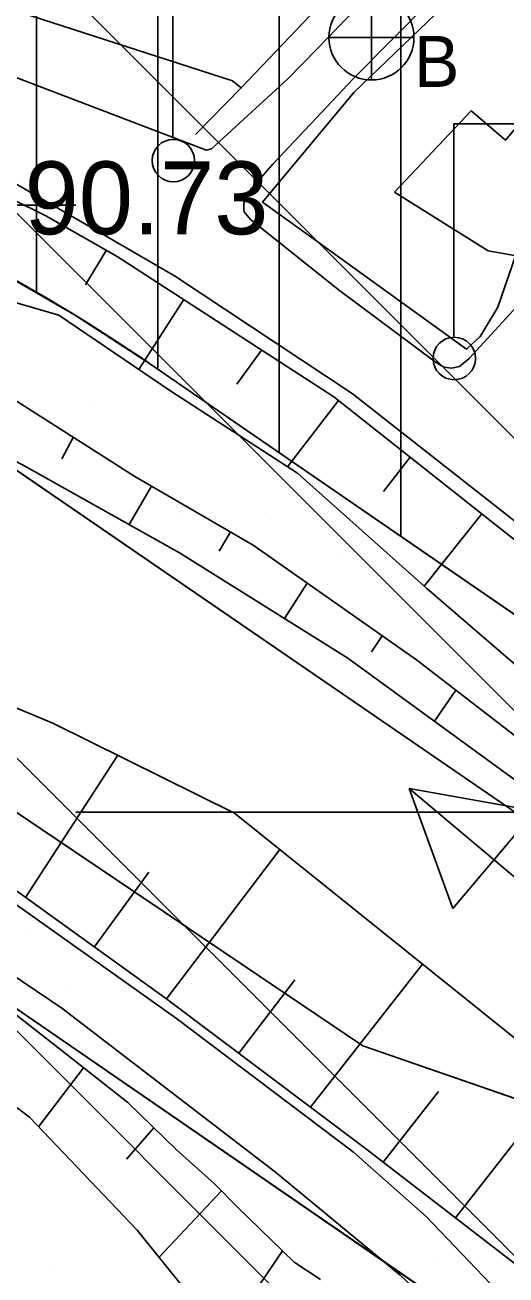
# Model space of a CAD drawing. Extents: x 417995 to 421451, y 4454518 to 4458015.
# Drawn here: x 420928.2 to 420967.8, y 4456968.8 to 4457071.7 of the extents above; entities that cross this region are included whole.
import ezdxf

# ---------------------------------------------------------------- set-up
doc = ezdxf.new("R2010")
doc.units = 0
for name, color, linetype in [('ADAKENARI', 7, 'Continuous'), ('B_Mesken', 7, 'Continuous'), ('Default', 7, 'Continuous'), ('Hid_Dere_Sulu_Yat_Gen', 7, 'Continuous'), ('PL_AYA_BOLGE_PARKI', 7, 'Continuous'), ('PL_AYA_PARK_DINLENME', 7, 'Continuous'), ('PL_KON_MEV_250', 7, 'Continuous'), ('PL_TA_K_DERE', 7, 'Continuous'), ('S_Elektrik_Diregi', 7, 'Continuous'), ('S_Istikamet_Oku', 7, 'Continuous'), ('S_Rogar_Kapagi_Buski', 7, 'Continuous'), ('Sev_Sevalti', 7, 'Continuous'), ('Sev_Sevustu', 7, 'Continuous'), ('Sev_Tarama', 7, 'Continuous'), ('Sinir_Ist_Duvari', 7, 'Continuous'), ('Sinir_Tel_bir_taraf', 7, 'Continuous'), ('SN_TR_SIVILASMA', 7, 'Continuous'), ('SN_TR_TASKIN', 7, 'Continuous'), ('TR_ORTAYOGUNKONUT', 7, 'Continuous'), ('TR_PARKALANI', 7, 'Continuous'), ('Y_Yol_Kotu', 7, 'Continuous'), ('Yol_Sose', 7, 'Continuous')]:
    doc.layers.add(name, color=color, linetype=linetype)

# ---------------------------------------------------------------- blocks, each defined once
blk = doc.blocks.new('POINT_DISPLAY')
at = {"layer": 'Default'}
blk.add_line((0, 0), (0, 0), dxfattribs=at)

msp = doc.modelspace()

# ---------------------------------------------------------------- linework, layer by layer
at = {"layer": 'ADAKENARI'}
for p, q in [((420914.39, 4457044.09), (421171.91, 4456867.37)), ((420938.49, 4457043.86), (421082.79, 4456944.58)), ((420956.05, 4456987.65), (420901.93, 4457024.15)), ((420910.15, 4457002.67), (421151.42, 4456836.67)), ((420971.35, 4456982.36), (420956.05, 4456987.65))]:
    msp.add_line(p, q, dxfattribs=at)
msp.add_arc((420859.62, 4456929.21), 139.16, 55.4707, 81.9174, dxfattribs=at)
at = {"layer": 'B_Mesken'}
for points in [[(420944.7, 4457086.78), (420956.09, 4457076.35), (420953.8, 4457074.03), (420953.46, 4457074.35), (420946.05, 4457066.56), (420945.34, 4457067.13), (420907.72, 4457079.31), (420907.01, 4457081.88), (420931.83, 4457097.03), (420943.81, 4457086.16)], [(420944.7, 4457086.78), (420948.13, 4457083.63), (420956.09, 4457076.35), (420953.8, 4457074.03), (420953.46, 4457074.35), (420946.05, 4457066.56), (420945.34, 4457067.13), (420907.72, 4457079.31), (420907.01, 4457081.88), (420931.83, 4457097.03), (420943.81, 4457086.16)], [(420972.05, 4457067.33), (420967.8, 4457062.24), (420964.98, 4457064.68), (420958.67, 4457057.98), (420966.37, 4457053.15), (420969.03, 4457052.67), (420973.4, 4457053.32), (420979.65, 4457060.86)], [(420979.65, 4457060.86), (420973.4, 4457053.32), (420969.03, 4457052.67), (420966.37, 4457053.15), (420958.68, 4457057.98), (420964.98, 4457064.68), (420967.8, 4457062.24), (420972.05, 4457067.33)]]:
    msp.add_lwpolyline(points, close=True, dxfattribs=at)
at = {"layer": 'Hid_Dere_Sulu_Yat_Gen'}
for points in [[(421071.86, 4456937.09), (421055.54, 4456950.03), (421044.59, 4456956.15), (421008.21, 4456981.73), (420990.86, 4456991.15), (420985.26, 4456996.5), (420974.64, 4457005.14), (420954.83, 4457019.58), (420940.97, 4457028.27), (420928.33, 4457035.34), (420909.68, 4457045.32), (420893.85, 4457052.65), (420880.07, 4457056.94), (420871.4, 4457058.1), (420861.54, 4457059.45), (420856.56, 4457059.29), (420847.39, 4457057.59), (420831.07, 4457053.67), (420806.42, 4457041.58), (420798.07, 4457036.42), (420793.66, 4457034.11)], [(421057.44, 4456918.03), (421017.72, 4456948.46), (420979.99, 4456979.11), (420945.49, 4457006.83), (420930.59, 4457014.21), (420893.01, 4457029.94), (420866.15, 4457037.41), (420856.99, 4457037.59), (420844.49, 4457036.01), (420820.96, 4457029.35), (420800.44, 4457019.17)]]:
    msp.add_lwpolyline(points, dxfattribs=at)
at = {"layer": 'PL_AYA_BOLGE_PARKI'}
msp.add_lwpolyline([(420999.98, 4456940.86), (420910.15, 4457002.67), (420905.05, 4457005.93), (420899.75, 4457008.83), (420894.25, 4457011.37), (420888.6, 4457013.53), (420882.81, 4457015.3), (420876.92, 4457016.68), (420870.95, 4457017.65), (420864.92, 4457018.21), (420858.87, 4457018.37), (420852.82, 4457018.11), (420846.81, 4457017.45), (420840.85, 4457016.38), (420834.98, 4457014.9), (420829.23, 4457013.03), (420823.61, 4457010.78), (420818.16, 4457008.15), (420812.9, 4457005.15), (420547.79, 4456842.07)], dxfattribs=at)
at = {"layer": 'PL_AYA_PARK_DINLENME'}
for points in [[(421082.79, 4456944.58), (420938.5, 4457043.86), (420932.08, 4457048.02), (420925.44, 4457051.82), (420918.61, 4457055.25), (420911.6, 4457058.3), (420904.43, 4457060.96), (420897.12, 4457063.22), (420889.7, 4457065.08), (420882.2, 4457066.53), (420874.62, 4457067.56), (420867, 4457068.18), (420859.35, 4457068.37), (420851.71, 4457068.15), (420844.09, 4457067.5), (420836.52, 4457066.44), (420829.01, 4457064.97), (420821.6, 4457063.08), (420814.31, 4457060.79), (420807.15, 4457058.1), (420800.15, 4457055.02), (420793.32, 4457051.57), (420786.7, 4457047.74), (420553.14, 4456904.06)], [(420630.95, 4456928.5), (420804.7, 4457044.74), (420809.9, 4457047.99), (420815.29, 4457050.9), (420820.85, 4457053.47), (420826.56, 4457055.69), (420832.4, 4457057.54), (420838.35, 4457059.03), (420844.38, 4457060.14), (420850.46, 4457060.87), (420856.58, 4457061.22), (420862.71, 4457061.18), (420868.82, 4457060.76), (420874.9, 4457059.96), (420880.91, 4457058.78), (420886.84, 4457057.22), (420892.66, 4457055.3), (420898.35, 4457053.01), (420903.88, 4457050.38), (420909.23, 4457047.4), (420914.39, 4457044.09), (421171.91, 4456867.37), (421285.4, 4456820.57)], [(420739.37, 4456975.79), (420813.26, 4457024.59), (420817.98, 4457027.47), (420822.88, 4457030.02), (420827.95, 4457032.23), (420833.16, 4457034.08), (420838.48, 4457035.56), (420843.9, 4457036.68), (420849.38, 4457037.41), (420854.9, 4457037.77), (420860.42, 4457037.74), (420865.94, 4457037.33), (420871.41, 4457036.54), (420876.81, 4457035.38), (420882.12, 4457033.84), (420887.31, 4457031.94), (420892.36, 4457029.68), (420897.24, 4457027.09), (420901.93, 4457024.15), (420956.05, 4456987.65), (420971.35, 4456982.36), (421020.78, 4456946.46), (421144.37, 4456851.12)], [(421151.42, 4456836.67), (420910.15, 4457002.67), (420905.05, 4457005.93), (420899.75, 4457008.83), (420894.25, 4457011.37), (420888.6, 4457013.53), (420882.81, 4457015.3), (420876.92, 4457016.68), (420870.95, 4457017.65), (420864.92, 4457018.21), (420858.87, 4457018.37), (420852.82, 4457018.11), (420846.81, 4457017.45), (420840.85, 4457016.38), (420834.98, 4457014.9), (420829.23, 4457013.03), (420823.61, 4457010.78), (420818.16, 4457008.15), (420812.9, 4457005.15), (420547.79, 4456842.07)]]:
    msp.add_lwpolyline(points, dxfattribs=at)
at = {"layer": 'PL_KON_MEV_250'}
msp.add_lwpolyline([(420879.18, 4457066.99), (421082.81, 4457186.72), (421168.99, 4457042.41), (421087.91, 4456941.06), (421082.79, 4456944.58), (420938.49, 4457043.86), (420938.5, 4457043.86), (420932.51, 4457047.75), (420926.34, 4457051.33), (420919.99, 4457054.59), (420913.49, 4457057.52), (420906.84, 4457060.12), (420900.07, 4457062.36), (420893.19, 4457064.26), (420886.22, 4457065.81)], close=True, dxfattribs=at)
at = {"layer": 'PL_TA_K_DERE'}
for points in [[(421285.4, 4456820.57), (421171.91, 4456867.37), (420914.39, 4457044.09), (420909.23, 4457047.4), (420903.88, 4457050.38), (420898.35, 4457053.01), (420892.66, 4457055.3), (420886.84, 4457057.22), (420880.91, 4457058.78), (420874.9, 4457059.96), (420868.82, 4457060.76), (420862.71, 4457061.18), (420856.58, 4457061.22), (420850.46, 4457060.87), (420844.38, 4457060.14), (420838.35, 4457059.03), (420832.4, 4457057.54), (420826.56, 4457055.69), (420820.85, 4457053.47), (420815.29, 4457050.9), (420809.9, 4457047.99), (420804.7, 4457044.74), (420630.95, 4456928.5)], [(420739.37, 4456975.79), (420813.26, 4457024.59), (420817.98, 4457027.47), (420822.88, 4457030.02), (420827.95, 4457032.23), (420833.16, 4457034.08), (420838.48, 4457035.56), (420843.9, 4457036.68), (420849.38, 4457037.41), (420854.9, 4457037.77), (420860.42, 4457037.74), (420865.94, 4457037.33), (420871.41, 4457036.54), (420876.81, 4457035.38), (420882.12, 4457033.84), (420887.31, 4457031.94), (420892.36, 4457029.68), (420897.24, 4457027.09), (420901.93, 4457024.15), (420956.05, 4456987.65), (420971.35, 4456982.36), (421020.78, 4456946.46), (421144.37, 4456851.12)]]:
    msp.add_lwpolyline(points, dxfattribs=at)
at = {"layer": 'S_Elektrik_Diregi'}
for p, q in [((420940.43, 4457062.41), (420940.43, 4457079.91)), ((420963.56, 4457046.11), (420963.56, 4457063.61)), ((420963.56, 4457063.61), (420970.56, 4457063.61))]:
    msp.add_line(p, q, dxfattribs=at)
for centre in [(420940.46, 4457060.57), (420963.59, 4457044.27)]:
    msp.add_circle(centre, 1.75, dxfattribs=at)
at = {"layer": 'S_Istikamet_Oku'}
for p, q in [((420986.65, 4456986.29), (420959.89, 4457008.85)), ((420963.46, 4456998.97), (420959.89, 4457008.85)), ((420959.89, 4457008.85), (420970.24, 4457007.01)), ((420970.24, 4457007.01), (420963.46, 4456998.97))]:
    msp.add_line(p, q, dxfattribs=at)
at = {"layer": 'S_Rogar_Kapagi_Buski'}
for p, q in [((420956.77, 4457074.21), (420956.77, 4457067.21)), ((420953.27, 4457070.71), (420960.27, 4457070.71))]:
    msp.add_line(p, q, dxfattribs=at)
msp.add_circle((420956.77, 4457070.71), 3.5, dxfattribs=at)
at = {"layer": 'Sev_Sevalti'}
for points in [[(420890.2, 4457061.41), (420907.29, 4457055.45), (420917.04, 4457051.71), (420924.58, 4457049.72), (420931.02, 4457047.85), (420940.25, 4457041.59), (420950.67, 4457034.82), (420961.32, 4457025.32), (420970.38, 4457017.54), (420979.99, 4457010.61), (420989.22, 4457003.07), (420989.79, 4457002.13), (420989.35, 4457000.93), (420988.9, 4456999.46)], [(421071.86, 4456937.09), (421055.54, 4456950.03), (421044.59, 4456956.15), (421008.21, 4456981.73), (420990.86, 4456991.15), (420985.26, 4456996.5), (420974.64, 4457005.14), (420954.83, 4457019.58), (420940.97, 4457028.27), (420928.33, 4457035.34), (420909.68, 4457045.32), (420893.85, 4457052.65), (420880.07, 4457056.94), (420861.54, 4457059.45), (420856.56, 4457059.29), (420847.39, 4457057.59), (420831.07, 4457053.67), (420806.42, 4457041.58), (420798.07, 4457036.42), (420793.66, 4457034.11)], [(420793.45, 4457014.56), (420800.44, 4457019.17), (420820.96, 4457029.35), (420844.49, 4457036.01), (420856.99, 4457037.59), (420866.15, 4457037.41), (420893.01, 4457029.94), (420930.59, 4457014.21), (420945.49, 4457006.83), (420979.99, 4456979.11), (421017.72, 4456948.46), (421057.44, 4456918.03)], [(420967.8, 4456954.25), (420962.7, 4456956.98), (420958.84, 4456959.31), (420950.24, 4456961.53), (420946.1, 4456962.52), (420945.14, 4456962.99), (420937.49, 4456972.47), (420928.63, 4456981.75), (420919.54, 4456988.7), (420914.5, 4456991.3), (420912.12, 4456991.64), (420904.88, 4456992), (420897.84, 4456993.29), (420881.52, 4456996.97), (420879.16, 4456996.61), (420871.96, 4456995.43), (420859.1, 4456996.22), (420849.13, 4456999.18), (420846.83, 4457000.67), (420840.3, 4457001.88), (420835.28, 4457002.7), (420821.28, 4457005.06)]]:
    msp.add_lwpolyline(points, dxfattribs=at)
at = {"layer": 'Sev_Sevustu'}
for points in [[(421043.83, 4456971.85), (421028.78, 4456984.46), (421007.44, 4457000.53), (420983.61, 4457017.43), (420953.67, 4457041.11), (420935.83, 4457052.67), (420929.96, 4457056.03), (420921.57, 4457060.18), (420913.76, 4457063.43), (420903.37, 4457066.5), (420891.1, 4457069.32), (420885.45, 4457070.1), (420873.37, 4457070.31), (420861.22, 4457069.99), (420849.61, 4457068.21), (420835.33, 4457065.29), (420818.76, 4457059.08), (420809.95, 4457055.19), (420804.84, 4457053.29), (420794.06, 4457045.81), (420793.78, 4457045.65)], [(420988.9, 4456999.46), (420977.22, 4457009.22), (420969.84, 4457012.23), (420960.47, 4457019.45), (420947.04, 4457028.9), (420937.29, 4457034.54), (420925.06, 4457042.33), (420912.7, 4457047.52), (420897.56, 4457054.86), (420892.5, 4457057.29), (420890.2, 4457061.41)], [(420793.31, 4457000.63), (420796.24, 4457002.95), (420807.72, 4457013.68), (420808.62, 4457014.58), (420819.15, 4457020.41), (420821.45, 4457021.26), (420834.03, 4457023.39), (420848.33, 4457024.91), (420861.97, 4457025.3), (420875.24, 4457024.26), (420883.04, 4457022.32), (420892.89, 4457018.74), (420908.1, 4457011.86), (420923.49, 4457003.33), (420939.82, 4456991.59), (420956.27, 4456979.21), (420985.41, 4456956.74), (421019.83, 4456933.51), (421048.61, 4456914.34), (421051.47, 4456914.26), (421057.44, 4456918.03)], [(420924.23, 4456992.78), (420931.59, 4456987.03), (420936.71, 4456983), (420940.69, 4456979.13), (420943.84, 4456976.3), (420945.75, 4456974.38), (420950.41, 4456969.83), (420952.57, 4456968.41)]]:
    msp.add_lwpolyline(points, dxfattribs=at)
at = {"layer": 'Sev_Tarama'}
for p, q in [((420934.94, 4457053.17), (420933.22, 4457050.35)), ((420941.31, 4457049.12), (420937.63, 4457043.37)), ((420947.72, 4457044.97), (420945.69, 4457042.17)), ((420954.06, 4457040.81), (420949.86, 4457035.34)), ((420932.22, 4457037.77), (420931.27, 4457036)), ((420959.95, 4457036.14), (420957.75, 4457033.31)), ((420938.66, 4457033.75), (420936.83, 4457030.59)), ((420965.86, 4457031.47), (420961.11, 4457025.51)), ((420945.17, 4457029.99), (420944.23, 4457028.4)), ((420951.47, 4457025.78), (420949.62, 4457022.85)), ((420957.64, 4457021.44), (420956.77, 4457020.12)), ((420963.72, 4457016.95), (420961.95, 4457014.39)), ((420928.29, 4456999.88), (420935.88, 4457011.59)), ((420939.9, 4456991.52), (420949.22, 4457003.84)), ((420933.95, 4456995.8), (420938.43, 4457001.96)), ((420951.76, 4456982.6), (420960.97, 4456994.39)), ((420945.84, 4456987.06), (420950.47, 4456993.09)), ((420933.07, 4456985.86), (420929.35, 4456980.99)), ((420963.69, 4456973.49), (420972.66, 4456985)), ((420957.74, 4456978.08), (420962.28, 4456983.89)), ((420938.86, 4456980.9), (420936.61, 4456978.32)), ((420944.41, 4456975.73), (420939.28, 4456970.26)), ((420949.44, 4456970.78), (420947.04, 4456967.2))]:
    msp.add_line(p, q, dxfattribs=at)
at = {"layer": 'Sinir_Ist_Duvari'}
msp.add_lwpolyline([(420946.05, 4457066.56), (420942.27, 4457062.72)], dxfattribs=at)
at = {"layer": 'Sinir_Tel_bir_taraf'}
msp.add_lwpolyline([(420968.64, 4457052.74), (420967.18, 4457048.51), (420965.73, 4457046.08), (420964.6, 4457045.05), (420952.07, 4457054.07), (420947.79, 4457057.16), (420955.32, 4457066.18), (420962.07, 4457072.67), (420969.24, 4457080.23), (420971.03, 4457082.14)], dxfattribs=at)
at = {"layer": 'SN_TR_SIVILASMA'}
for p, q in [((421284.37, 4456721.88), (420219.35, 4457786.9)), ((421284.14, 4456699.66), (420198.29, 4457785.51)), ((421283.68, 4456655.22), (420178.33, 4457760.57)), ((421283.45, 4456633), (420168.35, 4457748.09))]:
    msp.add_line(p, q, dxfattribs=at)
at = {"layer": 'SN_TR_TASKIN'}
for p, q in [((420832.43, 4457056.9), (420932.43, 4457056.9)), ((420932.43, 4457006.9), (421032.43, 4457006.9))]:
    msp.add_line(p, q, dxfattribs=at)
at = {"layer": 'TR_ORTAYOGUNKONUT'}
for p, q in [((420959.18, 4457029.62), (420959.18, 4457114.03)), ((420949.18, 4457036.51), (420949.18, 4457108.15)), ((420939.18, 4457043.39), (420939.18, 4457102.27)), ((420929.18, 4457049.68), (420929.18, 4457096.39))]:
    msp.add_line(p, q, dxfattribs=at)
at = {"layer": 'Yol_Sose'}
for points in [[(421041.91, 4457158.24), (421030.75, 4457146.6), (421010.23, 4457127.08), (420986.78, 4457105.49), (420968.35, 4457086.41), (420952.3, 4457069.77), (420949.86, 4457067.28)], [(420949.86, 4457067.28), (420943.59, 4457061.53), (420943.19, 4457061.44), (420943.1, 4457061.47), (420922.75, 4457069.24), (420902.55, 4457076.18), (420902.33, 4457076.67), (420904.15, 4457080.39), (420917.82, 4457089.87), (420940.05, 4457104.02), (420959.76, 4457118.74), (420976.58, 4457131.45), (421002.52, 4457147.83)], [(421000.47, 4457083.69), (420976.28, 4457056.76), (420971.79, 4457051.87), (420964.82, 4457044.27), (420964.03, 4457043.6), (420963.37, 4457043.47), (420962.73, 4457043.56), (420962.01, 4457044), (420954.14, 4457049.86), (420946.82, 4457055.73), (420946.3, 4457056.34), (420946.27, 4457056.5), (420946.27, 4457057.02), (420946.38, 4457057.42), (420946.72, 4457058.07), (420948.65, 4457060.28), (420955.26, 4457067.3), (420964.87, 4457077.03)], [(421073.29, 4456951.94), (421028.43, 4456986.11), (421000.04, 4457007.17), (420981.34, 4457020.84), (420955.18, 4457041.38), (420940.54, 4457051.08), (420927.69, 4457058.54), (420921.75, 4457061.27), (420912.97, 4457064.3), (420905.88, 4457066.48), (420898.36, 4457068.61), (420891.14, 4457070.33), (420883.86, 4457071.31), (420875.38, 4457071.55), (420868.12, 4457071.67), (420860.17, 4457071.09), (420850.26, 4457069.48), (420837.3, 4457067.18)], [(420807.18, 4457004.83), (420814.62, 4457010.16), (420816.98, 4457011.64), (420821.74, 4457014.18), (420824.02, 4457015.41), (420825.54, 4457016.17), (420832.12, 4457017.64), (420847.33, 4457021.1), (420854.6, 4457022.47), (420860.81, 4457023.01), (420868.38, 4457023.15), (420873.06, 4457022.72), (420879.62, 4457021.88), (420885.58, 4457020.51), (420895.55, 4457016.62), (420910.42, 4457009.63), (420926.08, 4457000.29), (420940.73, 4456989.91), (420955.3, 4456978.91), (420961.29, 4456973.59), (420967.15, 4456967.45)], [(420962.48, 4456965.62), (420959.1, 4456968.81), (420948.88, 4456977.26), (420931.29, 4456990.76), (420917.8, 4456999.86), (420910.04, 4457004.11), (420899.32, 4457009.25), (420894.56, 4457011.5), (420886.3, 4457014.59), (420881.43, 4457016.02), (420876.37, 4457017.02), (420870.19, 4457017.7), (420863.54, 4457017.92), (420858.45, 4457017.86), (420853.56, 4457017.2), (420848.1, 4457016.21), (420840.47, 4457013.9), (420829.7, 4457010.87), (420822.89, 4457008.77), (420817.33, 4457006.37), (420809.31, 4457001.72)]]:
    msp.add_lwpolyline(points, dxfattribs=at)

# ---------------------------------------------------------------- block references
at = {"layer": 'TR_PARKALANI', "xscale": 0.1, "yscale": 0.10000000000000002}
for p in [(420934.02, 4457040.41), (420947.96, 4457031.61), (420940.68, 4457031.43), (420954.3, 4457028.21), (420962.11, 4457025.06), (420947.34, 4457022.45), (420928.71, 4456996.84), (420931.46, 4456992.27), (420942.62, 4456989.31), (420957.39, 4456986.7), (420952.9, 4456985.89), (420938.81, 4456981.22), (420939.17, 4456980.84), (420959.56, 4456976.91), (420945.47, 4456972.24), (420962.06, 4456970.03), (420930.7, 4456969.63)]:
    msp.add_blockref('POINT_DISPLAY', p, dxfattribs=at)

# ---------------------------------------------------------------- texts
at = {"layer": 'S_Rogar_Kapagi_Buski'}
msp.add_text('B', height=4.2, dxfattribs=at).set_placement((420960.27, 4457066.64))
at = {"layer": 'Y_Yol_Kotu'}
msp.add_text('90.73', height=6, dxfattribs=at).set_placement((420928.21, 4457054.5))

doc.saveas('drawing.dxf')
